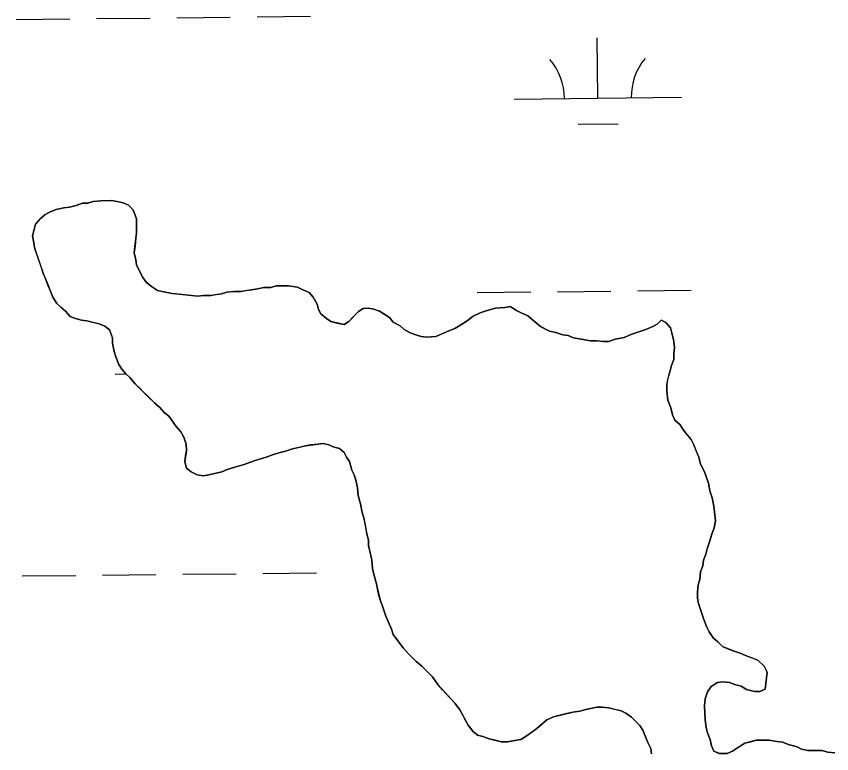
# Model space of a CAD drawing. Extents: x 3734862 to 3772949, y 391520 to 417239.
# Drawn here: x 3749872.2 to 3750359.9, y 413211.6 to 413652.3 of the extents above; entities that cross this region are included whole.
import ezdxf

# ---------------------------------------------------------------- set-up
doc = ezdxf.new("R2010")
doc.units = 0
doc.layers.add('V-TOPO-SHOR', color=7, linetype='Continuous')
doc.layers.add('V-WETL-SWMP', color=7, linetype='Continuous')

msp = doc.modelspace()

# ---------------------------------------------------------------- linework, layer by layer
at = {"layer": 'V-TOPO-SHOR'}
for points in [[(3749937.74, 413438.65), (3749935.43, 413441.4), (3749933.56, 413444.15), (3749931.7, 413448.74), (3749930.75, 413451.96), (3749929.8, 413457.01), (3749929.78, 413460.23), (3749927.91, 413464.83), (3749925.13, 413467.11), (3749921.9, 413468.47), (3749918.21, 413469.37), (3749914.52, 413470.26), (3749911.3, 413470.71), (3749907.61, 413471.6), (3749904.38, 413472.96), (3749901.6, 413476.17), (3749898.82, 413478.45), (3749896.5, 413480.74), (3749894.18, 413484.41), (3749892.77, 413488.08), (3749891.37, 413491.29), (3749889.97, 413494.97), (3749888.57, 413498.18), (3749886.69, 413503.69), (3749885.28, 413507.83), (3749883.41, 413513.34), (3749882.46, 413517.93), (3749881.97, 413521.15), (3749882.87, 413524.84), (3749883.77, 413528.07), (3749886.51, 413531.31), (3749889.26, 413533.63), (3749892.47, 413535.49), (3749896.14, 413536.89), (3749900.74, 413537.84), (3749903.96, 413538.33), (3749908.1, 413539.27), (3749911.77, 413540.68), (3749914.99, 413540.7), (3749918.21, 413541.64), (3749922.81, 413542.13), (3749926.03, 413542.15), (3749929.25, 413542.17), (3749932.48, 413541.73), (3749936.17, 413540.83), (3749939.4, 413539.47), (3749942.18, 413536.73), (3749944.05, 413531.22), (3749944.09, 413526.15), (3749944.11, 413522.93), (3749943.67, 413519.71), (3749943.24, 413515.1), (3749942.8, 413510.96), (3749943.75, 413506.82), (3749944.23, 413503.6), (3749946.56, 413499.01), (3749947.96, 413496.26), (3749949.82, 413493.51), (3749953.06, 413490.77), (3749956.76, 413488.49), (3749960.45, 413487.59), (3749965.51, 413486.71), (3749969.66, 413486.27), (3749973.35, 413485.84), (3749977.03, 413485.4), (3749980.72, 413484.96), (3749983.94, 413485.44), (3749988.54, 413485.47), (3749991.76, 413485.95), (3749994.98, 413486.43), (3749998.19, 413487.38), (3750002.33, 413487.86), (3750006.48, 413487.89), (3750009.7, 413488.37), (3750012.91, 413488.85), (3750016.59, 413489.34), (3750020.27, 413490.28), (3750024.41, 413490.31), (3750027.63, 413491.25), (3750030.85, 413491.27), (3750035, 413491.29), (3750040.52, 413490.41), (3750043.29, 413489.05), (3750047.45, 413487.23), (3750049.77, 413484.49), (3750052.1, 413480.36), (3750053.04, 413477.14), (3750054.44, 413474.39), (3750057.68, 413471.65), (3750060.45, 413469.82), (3750064.14, 413468.93), (3750068.29, 413468.03), (3750071.04, 413469.89), (3750073.33, 413472.21), (3750076.98, 413475.92), (3750079.73, 413477.77), (3750082.96, 413477.79), (3750086.18, 413477.35), (3750089.41, 413475.99), (3750092.65, 413474.17), (3750095.42, 413472.35)], [(3750095.42, 413472.35), (3750097.74, 413469.6), (3750101.9, 413467.33), (3750104.21, 413465.04), (3750107.91, 413463.22), (3750111.14, 413461.86), (3750114.37, 413460.96), (3750117.59, 413460.53), (3750123.11, 413461.02), (3750127.7, 413462.89), (3750130.92, 413464.29), (3750134.59, 413465.7), (3750139.17, 413468.49), (3750141.93, 413470.35), (3750145.59, 413473.13), (3750149.72, 413475), (3750153.85, 413476.41), (3750158.91, 413477.82), (3750164.43, 413478.32), (3750167.65, 413478.8), (3750171.35, 413476.52), (3750174.12, 413475.16), (3750178.27, 413473.34), (3750181.98, 413470.15), (3750185.68, 413466.95), (3750188.45, 413465.59), (3750191.22, 413464.22), (3750194.91, 413463.32), (3750199.06, 413461.97), (3750202.29, 413461.53), (3750205.52, 413460.17), (3750210.12, 413459.28), (3750215.66, 413458.39), (3750219.34, 413458.42), (3750223.48, 413457.98), (3750226.71, 413458.01), (3750230.38, 413459.41), (3750235.9, 413460.37), (3750240.49, 413462.24), (3750244.62, 413463.64), (3750248.75, 413465.05), (3750252.89, 413466.92), (3750255.64, 413468.32), (3750257.93, 413470.64), (3750260.7, 413469.27), (3750263.48, 413466.07), (3750264.42, 413462.85), (3750265.37, 413459.17), (3750265.85, 413454.57), (3750265.42, 413450.43), (3750265.44, 413447.21), (3750264.09, 413443.52), (3750263.19, 413439.83), (3750261.83, 413435.22), (3750261.4, 413431.99), (3750261.42, 413428.31), (3750261.92, 413422.79), (3750263.79, 413418.2), (3750264.73, 413414.06), (3750266.14, 413410.85), (3750269.38, 413408.1), (3750271.24, 413404.89), (3750273.56, 413402.15), (3750275.88, 413399.4), (3750277.27, 413396.65), (3750279.15, 413392.05), (3750280.55, 413388.84), (3750281.5, 413384.71), (3750283.83, 413380.12), (3750286.17, 413373.23), (3750287.12, 413368.63), (3750288.53, 413364.49), (3750289.48, 413359.44), (3750289.98, 413354.38), (3750290.46, 413350.7), (3750289.56, 413346.55), (3750288.21, 413342.86), (3750286.86, 413338.25), (3750285.5, 413334.1), (3750284.6, 413330.87), (3750283.25, 413327.18), (3750282.81, 413323.95), (3750281.45, 413320.26), (3750281.02, 413315.65), (3750280.12, 413312.42), (3750279.69, 413307.82), (3750279.71, 413304.6), (3750280.19, 413301.38), (3750281.6, 413297.24), (3750283.47, 413291.73), (3750285.35, 413287.14), (3750286.74, 413284.39), (3750289.07, 413280.72), (3750291.85, 413278.44), (3750294.63, 413275.69), (3750297.86, 413274.33), (3750301.09, 413272.97), (3750305.24, 413271.62), (3750308.47, 413270.26), (3750312.16, 413268.9), (3750315.85, 413267.54)], [(3750193.62, 413233.61), (3750189.49, 413231.75), (3750186.75, 413229.43), (3750183.54, 413226.64), (3750180.33, 413224.32), (3750177.13, 413222), (3750173.92, 413220.14), (3750169.32, 413219.19), (3750166.1, 413218.7), (3750162.42, 413218.68), (3750158.73, 413219.58), (3750155.04, 413220.48), (3750151.35, 413221.83), (3750148.12, 413222.73), (3750145.35, 413225.02), (3750142.56, 413228.68), (3750140.7, 413231.89), (3750139.3, 413234.64), (3750137.44, 413237.85), (3750134.65, 413241.52), (3750131.41, 413245.18), (3750127.23, 413249.76), (3750124.45, 413252.96), (3750121.2, 413257.54), (3750117.96, 413260.75), (3750114.71, 413263.95), (3750111.47, 413266.69), (3750106.84, 413271.26), (3750103.59, 413274.92), (3750100.35, 413279.04), (3750097.56, 413282.71), (3750096.62, 413285.93), (3750094.75, 413290.52), (3750093.35, 413293.73), (3750091.47, 413299.24), (3750090.06, 413302.92), (3750089.12, 413306.13), (3750088.18, 413309.81), (3750087.7, 413313.03), (3750086.29, 413318.08), (3750085.34, 413322.22), (3750084.85, 413327.28), (3750083.9, 413331.88), (3750082.95, 413336.01), (3750082.93, 413339.23), (3750081.98, 413342.91), (3750081.03, 413347.97), (3750080.08, 413352.57), (3750079.14, 413355.78), (3750078.19, 413360.84), (3750076.77, 413365.89), (3750076.28, 413370.5), (3750075.33, 413375.09), (3750074.39, 413378.31), (3750072.99, 413381.06), (3750071.58, 413386.12), (3750069.72, 413388.87), (3750068.32, 413391.62), (3750065.54, 413393.9), (3750062.31, 413394.8), (3750059.08, 413396.16), (3750055.86, 413397.06), (3750052.64, 413396.58), (3750048.5, 413396.1), (3750045.28, 413395.61), (3750041.14, 413394.67), (3750037.46, 413393.72), (3750033.33, 413392.31), (3750029.19, 413391.37), (3750025.98, 413390.43), (3750022.3, 413389.02), (3750019.09, 413388.08), (3750014.49, 413386.67), (3750008.52, 413384.33), (3750003.01, 413382.91), (3749998.42, 413381.5), (3749995.2, 413380.1), (3749991.53, 413379.16), (3749987.39, 413378.21), (3749984.17, 413377.73), (3749980.48, 413378.16), (3749976.79, 413379.98), (3749974.01, 413382.27), (3749973.07, 413385.94), (3749973.5, 413389.63), (3749973.94, 413392.85), (3749973.92, 413396.53), (3749972.51, 413400.67), (3749970.65, 413403.88), (3749967.87, 413407.08), (3749966.01, 413409.83), (3749963.69, 413413.04), (3749960.45, 413415.78), (3749958.13, 413418.53), (3749954.89, 413421.27), (3749951.18, 413424.93), (3749948.4, 413427.67), (3749946.09, 413429.96), (3749943.31, 413432.7), (3749940.06, 413436.37), (3749937.74, 413438.65)], [(3750315.85, 413267.54), (3750319.56, 413263.88), (3750321.42, 413260.21), (3750320.11, 413250.08), (3750316.9, 413248.68), (3750313.67, 413248.66), (3750309.06, 413250.01), (3750305.83, 413251.83), (3750302.6, 413252.73), (3750298.91, 413254.09), (3750294.76, 413254.52), (3750291.54, 413254.04), (3750287.88, 413251.71), (3750285.59, 413248.47), (3750284.24, 413244.32), (3750283.81, 413240.18), (3750284.32, 413231.89), (3750284.81, 413227.3), (3750285.75, 413224.08), (3750287.16, 413219.95), (3750288.1, 413216.27), (3750289.51, 413213.06), (3750292.73, 413211.7), (3750297.34, 413211.73), (3750300.55, 413213.13), (3750304.22, 413215.45), (3750307.89, 413217.78), (3750311.56, 413218.72), (3750314.78, 413219.66), (3750318.92, 413219.69), (3750322.61, 413219.71), (3750327.22, 413218.82), (3750330.44, 413218.38), (3750334.13, 413217.03), (3750339.21, 413215.67), (3750341.97, 413214.31), (3750345.66, 413213.42), (3750349.34, 413213.44), (3750353.95, 413213.47), (3750357.64, 413212.57), (3750361.78, 413212.14)], [(3750252.23, 413211.43), (3750251.75, 413214.65), (3750249.88, 413218.32), (3750248.48, 413221.54), (3750247.07, 413225.67), (3750245.22, 413228.42), (3750242.44, 413231.16), (3750240.12, 413233.45), (3750236.88, 413235.73), (3750234.11, 413237.1), (3750230.42, 413237.99), (3750226.73, 413238.89), (3750222.59, 413239.32), (3750219.37, 413239.3), (3750212.93, 413237.88), (3750209.25, 413236.94), (3750205.12, 413236.45), (3750201.44, 413235.5), (3750193.62, 413233.61)]]:
    msp.add_lwpolyline(points, dxfattribs=at)
at = {"layer": 'V-WETL-SWMP'}
for p, q in [((3750016.24, 413651.99), (3750048.23, 413652.33)), ((3749872.24, 413650.47), (3749904.24, 413650.81)), ((3749920.24, 413650.98), (3749952.24, 413651.32)), ((3749968.24, 413651.49), (3750000.24, 413651.82)), ((3750220.08, 413603.4), (3750219.7, 413639.4)), ((3750170.08, 413602.87), (3750270.07, 413603.93)), ((3750208.24, 413587.84), (3750232.24, 413588.1)), ((3749911.77, 413540.68), (3749908.1, 413539.27)), ((3749914.99, 413540.7), (3749911.77, 413540.68)), ((3749918.21, 413541.64), (3749914.99, 413540.7)), ((3749922.81, 413542.13), (3749918.21, 413541.64)), ((3749929.25, 413542.17), (3749922.81, 413542.13)), ((3749932.48, 413541.73), (3749929.25, 413542.17)), ((3749936.17, 413540.84), (3749932.48, 413541.73)), ((3749939.4, 413539.47), (3749936.17, 413540.84)), ((3749892.47, 413535.49), (3749889.26, 413533.63)), ((3749896.14, 413536.89), (3749892.47, 413535.49)), ((3749900.74, 413537.85), (3749896.14, 413536.89)), ((3749903.96, 413538.33), (3749900.74, 413537.85)), ((3749908.1, 413539.27), (3749903.96, 413538.33)), ((3749942.18, 413536.73), (3749939.4, 413539.47)), ((3749944.05, 413531.22), (3749942.18, 413536.73)), ((3749886.51, 413531.31), (3749883.77, 413528.07)), ((3749889.26, 413533.63), (3749886.51, 413531.31)), ((3749944.11, 413522.93), (3749944.05, 413531.22)), ((3749883.77, 413528.07), (3749881.97, 413521.15)), ((3749881.97, 413521.15), (3749882.46, 413517.93)), ((3749943.67, 413519.71), (3749944.11, 413522.93)), ((3749882.46, 413517.93), (3749883.41, 413513.34)), ((3749942.8, 413510.96), (3749943.67, 413519.71)), ((3749883.41, 413513.34), (3749888.57, 413498.18)), ((3749943.75, 413506.82), (3749942.8, 413510.96)), ((3749944.23, 413503.6), (3749943.75, 413506.82)), ((3749947.96, 413496.26), (3749944.23, 413503.6)), ((3749888.57, 413498.18), (3749889.97, 413494.97)), ((3749949.82, 413493.51), (3749947.96, 413496.26)), ((3749889.97, 413494.97), (3749894.18, 413484.41)), ((3749953.06, 413490.77), (3749949.82, 413493.51)), ((3749956.76, 413488.49), (3749953.06, 413490.77)), ((3749960.45, 413487.59), (3749956.76, 413488.49)), ((3749965.52, 413486.7), (3749960.45, 413487.59)), ((3749980.72, 413484.96), (3749965.52, 413486.7)), ((3749998.19, 413487.38), (3749994.98, 413486.43)), ((3750002.33, 413487.86), (3749998.19, 413487.38)), ((3750006.48, 413487.89), (3750002.33, 413487.86)), ((3750016.59, 413489.34), (3750006.48, 413487.89)), ((3750020.27, 413490.28), (3750016.59, 413489.34)), ((3750024.41, 413490.31), (3750020.27, 413490.28)), ((3750027.63, 413491.25), (3750024.41, 413490.31)), ((3750034.99, 413491.29), (3750027.63, 413491.25)), ((3750040.52, 413490.41), (3750034.99, 413491.29)), ((3750043.29, 413489.05), (3750040.52, 413490.41)), ((3750047.45, 413487.23), (3750043.29, 413489.05)), ((3750049.77, 413484.48), (3750047.45, 413487.23)), ((3750147.89, 413487.2), (3750179.89, 413487.54)), ((3750195.89, 413487.71), (3750227.89, 413488.05)), ((3750243.89, 413488.21), (3750275.88, 413488.55)), ((3749894.18, 413484.41), (3749896.5, 413480.74)), ((3749983.94, 413485.44), (3749980.72, 413484.96)), ((3749988.54, 413485.47), (3749983.94, 413485.44)), ((3749994.98, 413486.43), (3749988.54, 413485.47)), ((3750052.1, 413480.36), (3750049.77, 413484.48)), ((3749896.5, 413480.74), (3749898.82, 413478.45)), ((3749898.82, 413478.45), (3749901.6, 413476.17)), ((3750053.04, 413477.14), (3750052.1, 413480.36)), ((3750054.44, 413474.39), (3750053.04, 413477.14)), ((3750079.73, 413477.77), (3750076.98, 413475.91)), ((3750082.96, 413477.79), (3750079.73, 413477.77)), ((3750086.18, 413477.35), (3750082.96, 413477.79)), ((3750089.41, 413475.99), (3750086.18, 413477.35)), ((3750158.91, 413477.82), (3750153.85, 413476.41)), ((3750164.43, 413478.32), (3750158.91, 413477.82)), ((3750167.65, 413478.8), (3750164.43, 413478.32)), ((3750171.35, 413476.52), (3750167.65, 413478.8)), ((3749901.6, 413476.17), (3749904.38, 413472.96)), ((3749904.38, 413472.96), (3749907.61, 413471.6)), ((3750057.68, 413471.65), (3750054.44, 413474.39)), ((3750076.98, 413475.91), (3750071.04, 413469.89)), ((3750092.65, 413474.17), (3750089.41, 413475.99)), ((3750095.42, 413472.35), (3750092.65, 413474.17)), ((3750097.74, 413469.6), (3750095.42, 413472.35)), ((3750145.59, 413473.13), (3750141.93, 413470.35)), ((3750149.72, 413475), (3750145.59, 413473.13)), ((3750153.85, 413476.41), (3750149.72, 413475)), ((3750174.12, 413475.16), (3750171.35, 413476.52)), ((3750178.27, 413473.34), (3750174.12, 413475.16)), ((3750185.68, 413466.95), (3750178.27, 413473.34)), ((3749907.61, 413471.6), (3749911.3, 413470.71)), ((3749911.3, 413470.71), (3749914.52, 413470.27)), ((3749914.52, 413470.27), (3749921.9, 413468.47)), ((3749921.9, 413468.47), (3749925.13, 413467.11)), ((3749925.13, 413467.11), (3749927.91, 413464.83)), ((3750060.45, 413469.82), (3750057.68, 413471.65)), ((3750068.29, 413468.03), (3750060.45, 413469.82)), ((3750071.04, 413469.89), (3750068.29, 413468.03)), ((3750101.9, 413467.33), (3750097.74, 413469.6)), ((3750104.21, 413465.04), (3750101.9, 413467.33)), ((3750139.18, 413468.49), (3750134.59, 413465.7)), ((3750141.93, 413470.35), (3750139.18, 413468.49)), ((3750191.22, 413464.22), (3750185.68, 413466.95)), ((3750255.64, 413468.32), (3750252.89, 413466.92)), ((3750257.93, 413470.64), (3750255.64, 413468.32)), ((3750260.7, 413469.27), (3750257.93, 413470.64)), ((3750263.48, 413466.07), (3750260.7, 413469.27)), ((3749927.91, 413464.83), (3749929.78, 413460.24)), ((3750107.91, 413463.22), (3750104.21, 413465.04)), ((3750111.14, 413461.86), (3750107.91, 413463.22)), ((3750130.92, 413464.29), (3750123.11, 413461.02)), ((3750134.59, 413465.7), (3750130.92, 413464.29)), ((3750194.91, 413463.32), (3750191.22, 413464.22)), ((3750199.06, 413461.97), (3750194.91, 413463.32)), ((3750240.49, 413462.24), (3750235.9, 413460.37)), ((3750248.75, 413465.05), (3750240.49, 413462.24)), ((3750252.89, 413466.92), (3750248.75, 413465.05)), ((3750265.37, 413459.17), (3750263.48, 413466.07)), ((3749929.78, 413460.24), (3749929.8, 413457.01)), ((3750114.37, 413460.96), (3750111.14, 413461.86)), ((3750117.59, 413460.52), (3750114.37, 413460.96)), ((3750123.11, 413461.02), (3750117.59, 413460.52)), ((3750202.29, 413461.53), (3750199.06, 413461.97)), ((3750205.52, 413460.17), (3750202.29, 413461.53)), ((3750210.12, 413459.28), (3750205.52, 413460.17)), ((3750215.65, 413458.39), (3750210.12, 413459.28)), ((3750219.34, 413458.42), (3750215.65, 413458.39)), ((3750223.48, 413457.98), (3750219.34, 413458.42)), ((3750226.71, 413458.01), (3750223.48, 413457.98)), ((3750230.38, 413459.41), (3750226.71, 413458.01)), ((3750235.9, 413460.37), (3750230.38, 413459.41)), ((3750265.85, 413454.57), (3750265.37, 413459.17)), ((3749929.8, 413457.01), (3749930.75, 413451.96)), ((3750265.42, 413450.43), (3750265.85, 413454.57)), ((3749930.75, 413451.96), (3749931.7, 413448.74)), ((3749931.7, 413448.74), (3749933.57, 413444.15)), ((3750265.44, 413447.21), (3750265.42, 413450.43)), ((3749933.57, 413444.15), (3749935.43, 413441.4)), ((3750263.19, 413439.83), (3750264.08, 413443.52)), ((3750264.08, 413443.52), (3750265.44, 413447.21)), ((3749931.33, 413438.48), (3749937.85, 413438.55)), ((3749935.43, 413441.4), (3749937.74, 413438.65)), ((3749937.74, 413438.65), (3749940.06, 413436.37)), ((3750261.84, 413435.22), (3750263.19, 413439.83)), ((3749940.06, 413436.37), (3749943.31, 413432.7)), ((3750261.4, 413431.99), (3750261.84, 413435.22)), ((3749943.31, 413432.7), (3749954.89, 413421.27)), ((3750261.42, 413428.31), (3750261.4, 413431.99)), ((3750261.92, 413422.79), (3750261.42, 413428.31)), ((3749954.89, 413421.27), (3749958.13, 413418.53)), ((3749958.13, 413418.53), (3749960.45, 413415.78)), ((3750263.79, 413418.2), (3750261.92, 413422.79)), ((3750264.73, 413414.06), (3750263.79, 413418.2)), ((3749960.45, 413415.78), (3749963.69, 413413.04)), ((3750266.14, 413410.85), (3750264.73, 413414.06)), ((3749963.69, 413413.04), (3749967.87, 413407.08)), ((3750269.38, 413408.1), (3750266.14, 413410.85)), ((3749967.87, 413407.08), (3749970.65, 413403.88)), ((3749970.65, 413403.88), (3749972.51, 413400.67)), ((3750271.24, 413404.89), (3750269.38, 413408.1)), ((3750275.88, 413399.4), (3750271.24, 413404.89)), ((3749972.51, 413400.67), (3749973.92, 413396.53)), ((3750277.27, 413396.65), (3750275.88, 413399.4)), ((3749973.92, 413396.53), (3749973.94, 413392.85)), ((3750037.46, 413393.72), (3750045.28, 413395.61)), ((3750045.28, 413395.61), (3750055.85, 413397.06)), ((3750055.85, 413397.06), (3750059.08, 413396.16)), ((3750059.08, 413396.16), (3750062.31, 413394.8)), ((3750062.31, 413394.8), (3750065.54, 413393.9)), ((3750065.54, 413393.9), (3750068.32, 413391.62)), ((3750280.55, 413388.84), (3750277.27, 413396.65)), ((3749973.94, 413392.85), (3749973.07, 413385.94)), ((3750014.49, 413386.67), (3750022.3, 413389.02)), ((3750022.3, 413389.02), (3750025.98, 413390.43)), ((3750025.98, 413390.43), (3750029.19, 413391.37)), ((3750029.19, 413391.37), (3750033.33, 413392.31)), ((3750033.33, 413392.31), (3750037.46, 413393.72)), ((3750068.32, 413391.62), (3750069.72, 413388.87)), ((3749973.07, 413385.94), (3749974.01, 413382.27)), ((3750003.01, 413382.91), (3750008.52, 413384.33)), ((3750008.52, 413384.33), (3750014.49, 413386.67)), ((3750069.72, 413388.87), (3750071.58, 413386.12)), ((3750071.58, 413386.12), (3750072.99, 413381.06)), ((3750281.5, 413384.71), (3750280.55, 413388.84)), ((3750283.83, 413380.12), (3750281.5, 413384.71)), ((3749974.01, 413382.27), (3749976.79, 413379.98)), ((3749976.79, 413379.98), (3749980.48, 413378.16)), ((3749987.39, 413378.21), (3749995.2, 413380.1)), ((3749995.2, 413380.1), (3749998.42, 413381.5)), ((3749998.42, 413381.5), (3750003.01, 413382.91)), ((3750072.99, 413381.06), (3750074.39, 413378.31)), ((3750286.17, 413373.23), (3750283.83, 413380.12)), ((3749980.48, 413378.16), (3749984.17, 413377.73)), ((3749984.17, 413377.73), (3749987.39, 413378.21)), ((3750074.39, 413378.31), (3750075.33, 413375.09)), ((3750075.33, 413375.09), (3750076.28, 413370.49)), ((3750076.28, 413370.49), (3750076.77, 413365.9)), ((3750287.12, 413368.63), (3750286.17, 413373.23)), ((3750076.77, 413365.9), (3750078.18, 413360.84)), ((3750288.53, 413364.5), (3750287.12, 413368.63)), ((3750078.18, 413360.84), (3750079.14, 413355.78)), ((3750289.48, 413359.44), (3750288.53, 413364.5)), ((3750079.14, 413355.78), (3750080.08, 413352.57)), ((3750289.98, 413354.38), (3750289.48, 413359.44)), ((3750080.08, 413352.57), (3750081.98, 413342.91)), ((3750289.57, 413346.55), (3750290.46, 413350.7)), ((3750290.46, 413350.7), (3750289.98, 413354.38)), ((3750288.21, 413342.86), (3750289.57, 413346.55)), ((3750081.98, 413342.91), (3750082.93, 413339.24)), ((3750286.86, 413338.25), (3750288.21, 413342.86)), ((3750082.93, 413339.24), (3750082.95, 413336.01)), ((3750082.95, 413336.01), (3750084.85, 413327.28)), ((3750285.5, 413334.1), (3750286.86, 413338.25)), ((3750283.25, 413327.18), (3750284.6, 413330.87)), ((3750284.6, 413330.87), (3750285.5, 413334.1)), ((3750084.85, 413327.28), (3750085.34, 413322.22)), ((3750282.81, 413323.95), (3750283.25, 413327.18)), ((3750085.34, 413322.22), (3750086.29, 413318.08)), ((3750281.45, 413320.26), (3750282.81, 413323.95)), ((3749875.76, 413317.82), (3749907.76, 413318.15)), ((3749923.75, 413318.32), (3749955.75, 413318.66)), ((3749971.75, 413318.83), (3750003.75, 413319.17)), ((3750019.75, 413319.34), (3750051.75, 413319.67)), ((3750086.29, 413318.08), (3750087.7, 413313.03)), ((3750281.02, 413315.65), (3750281.45, 413320.26)), ((3750087.7, 413313.03), (3750088.18, 413309.81)), ((3750279.69, 413307.82), (3750280.12, 413312.42)), ((3750280.12, 413312.42), (3750281.02, 413315.65)), ((3750088.18, 413309.81), (3750090.06, 413302.92)), ((3750279.71, 413304.6), (3750279.69, 413307.82)), ((3750090.06, 413302.92), (3750091.47, 413299.24)), ((3750280.19, 413301.38), (3750279.71, 413304.6)), ((3750283.48, 413291.73), (3750280.19, 413301.38)), ((3750091.47, 413299.24), (3750093.35, 413293.73)), ((3750093.35, 413293.73), (3750096.62, 413285.93)), ((3750285.35, 413287.14), (3750283.48, 413291.73)), ((3750286.74, 413284.39), (3750285.35, 413287.14)), ((3750096.62, 413285.93), (3750097.56, 413282.71)), ((3750097.56, 413282.71), (3750103.6, 413274.92)), ((3750289.07, 413280.72), (3750286.74, 413284.39)), ((3750291.85, 413278.44), (3750289.07, 413280.72)), ((3750294.63, 413275.69), (3750291.85, 413278.44)), ((3750103.6, 413274.92), (3750106.84, 413271.26)), ((3750301.09, 413272.97), (3750294.63, 413275.69)), ((3750305.24, 413271.62), (3750301.09, 413272.97)), ((3750106.84, 413271.26), (3750111.47, 413266.69)), ((3750308.47, 413270.26), (3750305.24, 413271.62)), ((3750315.85, 413267.54), (3750308.47, 413270.26)), ((3750319.56, 413263.88), (3750315.85, 413267.54)), ((3750111.47, 413266.69), (3750114.71, 413263.95)), ((3750114.71, 413263.95), (3750121.2, 413257.54)), ((3750321.42, 413260.21), (3750319.56, 413263.88)), ((3750121.2, 413257.54), (3750124.45, 413252.96)), ((3750320.11, 413250.08), (3750321.42, 413260.21)), ((3750124.45, 413252.96), (3750134.65, 413241.52)), ((3750287.88, 413251.71), (3750291.54, 413254.04)), ((3750291.54, 413254.04), (3750294.76, 413254.52)), ((3750294.76, 413254.52), (3750298.91, 413254.08)), ((3750298.91, 413254.08), (3750302.6, 413252.73)), ((3750302.6, 413252.73), (3750305.83, 413251.83)), ((3750284.24, 413244.32), (3750285.59, 413248.48)), ((3750285.59, 413248.48), (3750287.88, 413251.71)), ((3750305.83, 413251.83), (3750309.06, 413250.01)), ((3750309.06, 413250.01), (3750313.67, 413248.66)), ((3750313.67, 413248.66), (3750316.9, 413248.68)), ((3750316.9, 413248.68), (3750320.11, 413250.08)), ((3750283.81, 413240.18), (3750284.24, 413244.32)), ((3750134.65, 413241.52), (3750137.44, 413237.85)), ((3750137.44, 413237.85), (3750142.56, 413228.68)), ((3750209.25, 413236.94), (3750212.93, 413237.88)), ((3750212.93, 413237.88), (3750219.37, 413239.3)), ((3750219.37, 413239.3), (3750222.59, 413239.32)), ((3750222.59, 413239.32), (3750226.73, 413238.89)), ((3750226.73, 413238.89), (3750234.11, 413237.1)), ((3750284.32, 413231.89), (3750283.81, 413240.18)), ((3750189.49, 413231.74), (3750193.62, 413233.61)), ((3750193.62, 413233.61), (3750205.12, 413236.45)), ((3750205.12, 413236.45), (3750209.25, 413236.94)), ((3750234.11, 413237.1), (3750236.88, 413235.73)), ((3750236.88, 413235.73), (3750240.12, 413233.45)), ((3750240.12, 413233.45), (3750245.21, 413228.42)), ((3750142.56, 413228.68), (3750145.35, 413225.02)), ((3750183.54, 413226.64), (3750189.49, 413231.74)), ((3750245.21, 413228.42), (3750247.07, 413225.67)), ((3750284.81, 413227.29), (3750284.32, 413231.89)), ((3750145.35, 413225.02), (3750148.12, 413222.73)), ((3750177.13, 413222), (3750183.54, 413226.64)), ((3750247.07, 413225.67), (3750248.48, 413221.54)), ((3750285.75, 413224.08), (3750284.81, 413227.29)), ((3750287.16, 413219.95), (3750285.75, 413224.08)), ((3750148.12, 413222.73), (3750151.35, 413221.83)), ((3750151.35, 413221.83), (3750155.04, 413220.47)), ((3750155.04, 413220.47), (3750162.42, 413218.68)), ((3750162.42, 413218.68), (3750166.1, 413218.71)), ((3750166.1, 413218.71), (3750169.32, 413219.19)), ((3750169.32, 413219.19), (3750173.92, 413220.14)), ((3750173.92, 413220.14), (3750177.13, 413222)), ((3750248.48, 413221.54), (3750249.88, 413218.32)), ((3750249.88, 413218.32), (3750251.75, 413214.65)), ((3750288.1, 413216.27), (3750287.16, 413219.95)), ((3750314.78, 413219.66), (3750307.89, 413217.78)), ((3750322.61, 413219.71), (3750314.78, 413219.66)), ((3750327.21, 413218.82), (3750322.61, 413219.71)), ((3750330.44, 413218.38), (3750327.21, 413218.82)), ((3750334.13, 413217.03), (3750330.44, 413218.38)), ((3750251.75, 413214.65), (3750252.23, 413211.43)), ((3750289.5, 413213.05), (3750288.1, 413216.27)), ((3750307.89, 413217.78), (3750300.55, 413213.13)), ((3750339.2, 413215.68), (3750334.13, 413217.03)), ((3750341.97, 413214.31), (3750339.2, 413215.68)), ((3750345.66, 413213.42), (3750341.97, 413214.31)), ((3750353.95, 413213.47), (3750345.66, 413213.42)), ((3750357.64, 413212.57), (3750353.95, 413213.47)), ((3750292.74, 413211.7), (3750289.5, 413213.05)), ((3750297.34, 413211.72), (3750292.74, 413211.7)), ((3750300.55, 413213.13), (3750297.34, 413211.72)), ((3750361.78, 413212.14), (3750357.64, 413212.57))]:
    msp.add_line(p, q, dxfattribs=at)
for centre, start, end in [((3750164.83, 413603.29), 359.8334, 41.377), ((3750275.31, 413604.46), 139.8334, 181.377)]:
    msp.add_arc(centre, 35.25, start, end, dxfattribs=at)

doc.saveas('drawing.dxf')
